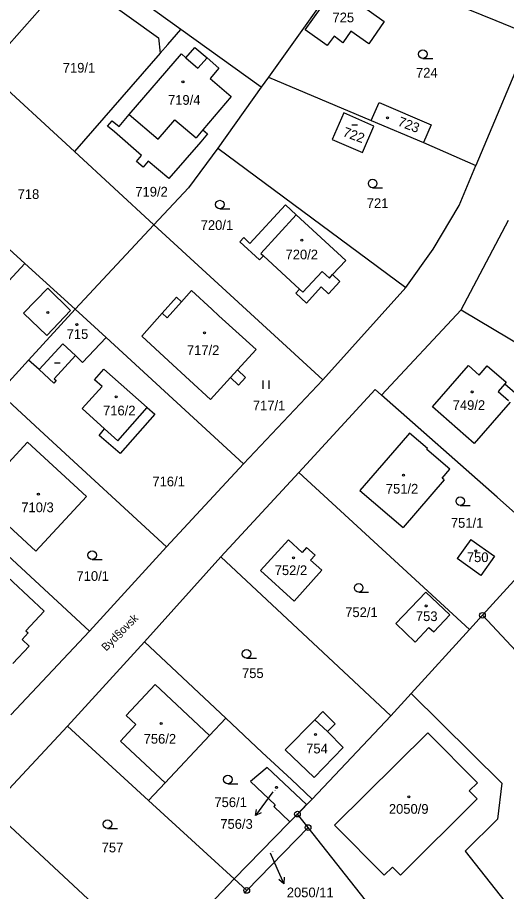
# Model space of a CAD drawing. Extents: x -736345 to -729997, y -1130177 to -1122501.
# Drawn here: x -732950.5 to -732864.8, y -1127962.5 to -1127809.2 of the extents above; entities that cross this region are included whole.
import ezdxf

# ---------------------------------------------------------------- set-up
doc = ezdxf.new("R2010")
doc.units = 0
for name, color, linetype in [('Vrstva 1', 7, 'Continuous'), ('Vrstva 15', 7, 'Continuous'), ('Vrstva 16', 7, 'Continuous'), ('Vrstva 18', 7, 'Continuous'), ('Vrstva 19', 7, 'Continuous'), ('Vrstva 25', 7, 'Continuous'), ('Vrstva 4', 7, 'Continuous')]:
    doc.layers.add(name, color=color, linetype=linetype)

msp = doc.modelspace()

# ---------------------------------------------------------------- linework, layer by layer
at = {"layer": 'Vrstva 1'}
for points in [[(-732921.85, -1127811.35), (-732938.88, -1127799.08)], [(-732892.04, -1127799.4), (-732906.51, -1127819.68)], [(-732892.04, -1127799.4), (-732866.64, -1127809.75)], [(-732956.03, -1127818.45), (-732941.2, -1127801.7)], [(-732941.2, -1127801.7), (-732925.77, -1127812.82)], [(-732900.08, -1127811.38), (-732894.68, -1127803.86)], [(-732894.68, -1127803.86), (-732886.2, -1127809.96)], [(-732886.2, -1127809.96), (-732888.92, -1127813.85)], [(-732866.64, -1127809.75), (-732860.48, -1127812.29)], [(-732924.15, -1127813.98), (-732921.85, -1127811.35)], [(-732907.78, -1127821.48), (-732921.85, -1127811.35)], [(-732896.22, -1127814.14), (-732900.08, -1127811.38)], [(-732892.03, -1127811.65), (-732893.47, -1127813.7)], [(-732888.92, -1127813.85), (-732892.03, -1127811.65)], [(-732925.77, -1127812.82), (-732925.47, -1127815.49)], [(-732894.98, -1127812.54), (-732896.22, -1127814.14)], [(-732893.47, -1127813.7), (-732894.98, -1127812.54)], [(-732860.48, -1127812.29), (-732870.17, -1127835.2)], [(-732925.47, -1127815.49), (-732924.15, -1127813.98)], [(-732920.98, -1127816.29), (-732919.41, -1127814.47)], [(-732919.41, -1127814.47), (-732917.26, -1127816.33)], [(-732925.47, -1127815.49), (-732940.51, -1127832.73)], [(-732930.89, -1127826.23), (-732921.75, -1127815.63)], [(-732921.75, -1127815.63), (-732920.98, -1127816.29)], [(-732917.26, -1127816.33), (-732915.18, -1127818.12)], [(-732915.18, -1127818.12), (-732916.74, -1127819.91)], [(-732940.51, -1127832.73), (-732956.03, -1127818.45)], [(-732906.51, -1127819.68), (-732907.78, -1127821.48)], [(-732906.51, -1127819.68), (-732888.47, -1127827.31)], [(-732916.74, -1127819.91), (-732913.05, -1127823.1)], [(-732907.78, -1127821.48), (-732915.35, -1127832.12)], [(-732913.05, -1127823.1), (-732918, -1127828.94)], [(-732888.47, -1127827.31), (-732887.08, -1127824.12)], [(-732887.08, -1127824.12), (-732877.98, -1127828.05)], [(-732934.69, -1127828.27), (-732933.89, -1127827.36)], [(-732933.89, -1127827.36), (-732932.69, -1127828.34)], [(-732932.69, -1127828.34), (-732930.89, -1127826.23)], [(-732893.31, -1127825.98), (-732895.32, -1127830.64)], [(-732888.02, -1127828.28), (-732893.31, -1127825.98)], [(-732888.47, -1127827.31), (-732879.32, -1127831.18)], [(-732933.49, -1127829.29), (-732934.69, -1127828.27)], [(-732918, -1127828.94), (-732917.16, -1127829.66)], [(-732890.03, -1127832.93), (-732888.02, -1127828.28)], [(-732877.98, -1127828.05), (-732879.32, -1127831.18)], [(-732928.72, -1127833.41), (-732933.49, -1127829.29)], [(-732917.16, -1127829.66), (-732918.36, -1127831.04)], [(-732918.36, -1127831.04), (-732923.96, -1127837.46)], [(-732895.32, -1127830.64), (-732890.03, -1127832.93)], [(-732879.32, -1127831.18), (-732870.17, -1127835.2)], [(-732969.85, -1127833.56), (-732949.18, -1127852.37)], [(-732926.56, -1127845.56), (-732940.51, -1127832.73)], [(-732929.62, -1127834.46), (-732928.72, -1127833.41)], [(-732915.35, -1127832.12), (-732920.49, -1127839.11)], [(-732915.35, -1127832.12), (-732882.42, -1127856.6)], [(-732928.48, -1127835.45), (-732929.62, -1127834.46)], [(-732927.57, -1127834.4), (-732928.48, -1127835.45)], [(-732923.96, -1127837.46), (-732927.57, -1127834.4)], [(-732873.09, -1127842.18), (-732870.17, -1127835.2)], [(-732920.49, -1127839.11), (-732926.56, -1127845.56)], [(-732909.73, -1127848.83), (-732903.52, -1127842.1)], [(-732903.52, -1127842.1), (-732901.63, -1127843.86)], [(-732877.62, -1127849.84), (-732873.09, -1127842.18)], [(-732901.63, -1127843.86), (-732892.96, -1127851.84)], [(-732940.39, -1127860.36), (-732926.56, -1127845.56)], [(-732926.56, -1127845.56), (-732896.96, -1127872.74)], [(-732872.7, -1127860.5), (-732864.41, -1127844.75)], [(-732911.5, -1127848.55), (-732910.83, -1127847.82)], [(-732908.05, -1127851.74), (-732911.5, -1127848.55)], [(-732910.83, -1127847.82), (-732909.73, -1127848.83)], [(-732882.42, -1127856.6), (-732877.62, -1127849.84)], [(-732907.37, -1127851.01), (-732908.05, -1127851.74)], [(-732901.04, -1127856.85), (-732907.37, -1127851.01)], [(-732892.96, -1127851.84), (-732895.24, -1127854.31)], [(-732952.7, -1127856.18), (-732949.18, -1127852.37)], [(-732949.18, -1127852.37), (-732940.39, -1127860.36)], [(-732895.24, -1127854.31), (-732893.96, -1127855.5)], [(-732897.25, -1127856.48), (-732899.84, -1127859.3)], [(-732895.96, -1127857.67), (-732897.25, -1127856.48)], [(-732893.96, -1127855.5), (-732895.96, -1127857.67)], [(-732921.74, -1127859.06), (-732919.99, -1127857.1)], [(-732919.99, -1127857.1), (-732916.43, -1127860.35)], [(-732901.71, -1127857.58), (-732901.04, -1127856.85)], [(-732899.84, -1127859.3), (-732901.71, -1127857.58)], [(-732896.96, -1127872.74), (-732882.42, -1127856.6)], [(-732925.12, -1127861.1), (-732922.61, -1127858.29)], [(-732922.61, -1127858.29), (-732921.74, -1127859.06)], [(-732948.57, -1127869.3), (-732940.39, -1127860.36)], [(-732940.39, -1127860.36), (-732934.93, -1127865.36)], [(-732928.7, -1127865.11), (-732925.12, -1127861.1)], [(-732916.43, -1127860.35), (-732915.18, -1127861.51)], [(-732886.65, -1127875.45), (-732872.7, -1127860.5)], [(-732872.7, -1127860.5), (-732847.4, -1127875.59)], [(-732915.18, -1127861.51), (-732908.64, -1127867.45)], [(-732934.93, -1127865.36), (-732939.11, -1127869.73)], [(-732934.93, -1127865.36), (-732910.84, -1127887.46)], [(-732924.03, -1127869.41), (-732928.7, -1127865.11)], [(-732940.3, -1127868.52), (-732944.06, -1127872.56)], [(-732939.11, -1127869.73), (-732940.3, -1127868.52)], [(-732908.64, -1127867.45), (-732911.92, -1127871.02)], [(-732953.76, -1127874.98), (-732948.57, -1127869.3)], [(-732946.69, -1127870.95), (-732948.57, -1127869.3)], [(-732916.67, -1127876.18), (-732924.03, -1127869.41)], [(-732877.75, -1127877.49), (-732871.42, -1127870.27)], [(-732871.42, -1127870.27), (-732869.54, -1127871.92)], [(-732869.54, -1127871.92), (-732868.13, -1127870.31)], [(-732868.13, -1127870.31), (-732864.84, -1127873.19)], [(-732944.11, -1127873.32), (-732946.69, -1127870.95)], [(-732936.99, -1127872.73), (-732935.35, -1127870.87)], [(-732935.35, -1127870.87), (-732927.75, -1127877.59)], [(-732911.92, -1127871.02), (-732910.49, -1127872.34)], [(-732943.71, -1127872.88), (-732944.11, -1127873.32)], [(-732944.06, -1127872.56), (-732943.71, -1127872.88)], [(-732935.63, -1127873.9), (-732936.99, -1127872.73)], [(-732913.15, -1127872.36), (-732916.67, -1127876.18)], [(-732911.72, -1127873.68), (-732913.15, -1127872.36)], [(-732910.49, -1127872.34), (-732911.72, -1127873.68)], [(-732910.84, -1127887.46), (-732896.96, -1127872.74)], [(-732864.84, -1127873.19), (-732865.08, -1127873.47)], [(-732939.17, -1127877.81), (-732935.63, -1127873.9)], [(-732887.78, -1127874.46), (-732901.17, -1127888.98)], [(-732886.65, -1127875.45), (-732887.78, -1127874.46)], [(-732865.08, -1127873.47), (-732863.27, -1127875.06)], [(-732945.81, -1127882.31), (-732953.76, -1127874.98)], [(-732866.4, -1127893.35), (-732886.65, -1127875.45)], [(-732935.21, -1127881.37), (-732939.17, -1127877.81)], [(-732927.75, -1127877.59), (-732926.41, -1127878.79)], [(-732870.45, -1127883.89), (-732877.75, -1127877.49)], [(-732864.12, -1127876.67), (-732870.45, -1127883.89)], [(-732926.41, -1127878.79), (-732932.51, -1127885.67)], [(-732924.37, -1127902.01), (-732945.81, -1127882.31)], [(-732936.17, -1127882.54), (-732935.21, -1127881.37)], [(-732932.51, -1127885.67), (-732936.17, -1127882.54)], [(-732881.79, -1127882.09), (-732883.26, -1127883.79)], [(-732878.62, -1127884.82), (-732881.79, -1127882.09)], [(-732952.09, -1127887.33), (-732948.75, -1127883.7)], [(-732948.75, -1127883.7), (-732938.4, -1127893.2)], [(-732883.26, -1127883.79), (-732890.47, -1127892.16)], [(-732878.75, -1127884.97), (-732878.62, -1127884.82)], [(-732874.72, -1127888.44), (-732878.75, -1127884.97)], [(-732924.37, -1127902.01), (-732910.84, -1127887.46)], [(-732876.05, -1127890.01), (-732874.72, -1127888.44)], [(-732967.35, -1127889.53), (-732937.85, -1127916.83)], [(-732914.82, -1127903.79), (-732901.17, -1127888.98)], [(-732901.17, -1127888.98), (-732871.25, -1127916.53)], [(-732875.7, -1127890.31), (-732876.05, -1127890.01)], [(-732875.7, -1127890.31), (-732882.91, -1127898.67)], [(-732938.4, -1127893.2), (-732947.25, -1127902.78)], [(-732890.47, -1127892.16), (-732882.91, -1127898.67)], [(-732947.25, -1127902.78), (-732956.1, -1127894.65)], [(-732857.39, -1127901.34), (-732866.4, -1127893.35)], [(-732902.99, -1127900.82), (-732907.88, -1127906.21)], [(-732900.59, -1127903), (-732902.99, -1127900.82)], [(-732871, -1127900.73), (-732873.4, -1127904.09)], [(-732871, -1127900.73), (-732866.87, -1127903.69)], [(-732937.85, -1127916.83), (-732924.37, -1127902.01)], [(-732899.81, -1127902.15), (-732900.59, -1127903)], [(-732898.32, -1127903.5), (-732899.81, -1127902.15)], [(-732868.98, -1127914.04), (-732857.39, -1127901.34)], [(-732928.23, -1127918.68), (-732914.82, -1127903.79)], [(-732914.82, -1127903.79), (-732891.52, -1127925.59)], [(-732899.1, -1127904.35), (-732898.32, -1127903.5)], [(-732866.87, -1127903.69), (-732869.27, -1127907.05)], [(-732897.11, -1127906.15), (-732899.1, -1127904.35)], [(-732869.27, -1127907.05), (-732873.4, -1127904.09)], [(-732954.11, -1127905.61), (-732945.82, -1127913.31)], [(-732902, -1127911.55), (-732907.88, -1127906.21)], [(-732902, -1127911.55), (-732897.11, -1127906.15)], [(-732878.93, -1127909.98), (-732884.17, -1127915.47)], [(-732874.73, -1127913.95), (-732878.93, -1127909.98)], [(-732945.82, -1127913.31), (-732949.02, -1127916.76)], [(-732877.53, -1127916.96), (-732874.73, -1127913.95)], [(-732871.25, -1127916.53), (-732868.98, -1127914.04)], [(-732827.91, -1127957.93), (-732868.98, -1127914.04)], [(-732884.17, -1127915.47), (-732880.76, -1127918.73)], [(-732880.76, -1127918.73), (-732878.38, -1127916.17)], [(-732878.38, -1127916.17), (-732877.53, -1127916.96)], [(-732951.64, -1127931.49), (-732937.85, -1127916.83)], [(-732948.63, -1127917.12), (-732949.69, -1127918.26)], [(-732949.02, -1127916.76), (-732948.63, -1127917.12)], [(-732871.25, -1127916.53), (-732881.47, -1127927.73)], [(-732949.69, -1127918.26), (-732948.45, -1127919.42)], [(-732941.73, -1127933.49), (-732928.23, -1127918.68)], [(-732928.23, -1127918.68), (-732913.95, -1127932.07)], [(-732948.45, -1127919.42), (-732951.31, -1127922.5)], [(-732891.52, -1127925.59), (-732885.05, -1127931.65)], [(-732881.47, -1127927.73), (-732885.05, -1127931.65)], [(-732881.47, -1127927.73), (-732865.56, -1127943.47)], [(-732896.95, -1127930.92), (-732898.37, -1127932.37)], [(-732894.78, -1127933.05), (-732896.95, -1127930.92)], [(-732916.8, -1127935.11), (-732913.95, -1127932.07)], [(-732913.95, -1127932.07), (-732907.57, -1127938.07)], [(-732898.37, -1127932.37), (-732903.55, -1127937.65)], [(-732885.05, -1127931.65), (-732898.84, -1127946.25)], [(-732896.17, -1127934.43), (-732894.78, -1127933.05)], [(-732941.73, -1127933.49), (-732955.24, -1127947.91)], [(-732927.5, -1127946.51), (-732941.73, -1127933.49)], [(-732893.42, -1127937.22), (-732896.17, -1127934.43)], [(-732878.56, -1127934.63), (-732894.91, -1127950.81)], [(-732869.88, -1127943.41), (-732878.56, -1127934.63)], [(-732924.61, -1127943.43), (-732916.8, -1127935.11)], [(-732903.55, -1127937.65), (-732898.47, -1127942.5)], [(-732898.47, -1127942.5), (-732893.42, -1127937.22)], [(-732907.57, -1127938.07), (-732902.46, -1127942.85)], [(-732906.71, -1127940.71), (-732909.63, -1127943.18)], [(-732899.8, -1127947.23), (-732906.71, -1127940.71)], [(-732924.61, -1127943.43), (-732927.5, -1127946.51)], [(-732909.63, -1127943.18), (-732905.3, -1127947.27)], [(-732902.46, -1127942.85), (-732898.84, -1127946.25)], [(-732869.88, -1127943.41), (-732871.3, -1127944.81)], [(-732865.56, -1127943.47), (-732866.37, -1127949.78)], [(-732871.3, -1127944.81), (-732869.89, -1127946.23)], [(-732917.21, -1127955.93), (-732927.5, -1127946.51)], [(-732898.84, -1127946.25), (-732901.41, -1127948.88)], [(-732869.89, -1127946.23), (-732883.36, -1127959.6)], [(-732955.24, -1127947.91), (-732926.26, -1127974.85)], [(-732905.3, -1127947.27), (-732905.55, -1127947.53)], [(-732905.55, -1127947.53), (-732902.73, -1127950.23)], [(-732899.8, -1127947.23), (-732901.41, -1127948.88)], [(-732901.41, -1127948.88), (-732902.73, -1127950.23)], [(-732899.54, -1127951.25), (-732901.41, -1127948.88)], [(-732866.37, -1127949.78), (-732872.04, -1127955.41)], [(-732902.99, -1127950.5), (-732912.51, -1127960.23)], [(-732910.3, -1127962.26), (-732899.54, -1127951.25)], [(-732902.73, -1127950.23), (-732902.99, -1127950.5)], [(-732883.79, -1127971.19), (-732899.54, -1127951.25)], [(-732886.2, -1127959.61), (-732894.91, -1127950.81)], [(-732912.51, -1127960.23), (-732917.21, -1127955.93)], [(-732872.04, -1127955.41), (-732855.14, -1127976.79)], [(-732884.78, -1127958.19), (-732886.2, -1127959.61)], [(-732883.36, -1127959.6), (-732884.78, -1127958.19)], [(-732916.76, -1127964.75), (-732912.51, -1127960.23)], [(-732910.3, -1127962.26), (-732912.51, -1127960.23)], [(-732910.76, -1127962.76), (-732910.3, -1127962.26)]]:
    msp.add_lwpolyline(points, dxfattribs=at)
at = {"layer": 'Vrstva 16'}
for points in [[(-732905.71, -1127944.99), (-732906.99, -1127946.74)], [(-732906.22, -1127955.66), (-732905.02, -1127958.35)]]:
    msp.add_lwpolyline(points, dxfattribs=at)
at = {"layer": 'Vrstva 25'}
for points in [[(-732879.44, -1127816.42), (-732877.69, -1127816.42)], [(-732891.88, -1127828.03), (-732890.88, -1127828.03)], [(-732888.23, -1127839.08), (-732886.48, -1127839.08)], [(-732915.02, -1127842.79), (-732913.27, -1127842.79)], [(-732944.01, -1127869.75), (-732943.01, -1127869.75)], [(-732907.427, -1127874.355), (-732907.427, -1127872.855)], [(-732906.393, -1127874.355), (-732906.393, -1127872.855)], [(-732872.87, -1127894.76), (-732871.12, -1127894.76)], [(-732937.39, -1127904.26), (-732935.64, -1127904.26)], [(-732890.68, -1127909.99), (-732888.93, -1127909.99)], [(-732910.33, -1127921.53), (-732908.58, -1127921.53)], [(-732913.61, -1127943.57), (-732911.86, -1127943.57)], [(-732906.99, -1127946.74), (-732908.761, -1127949.16)], [(-732907.767, -1127948.649), (-732908.761, -1127949.16), (-732908.574, -1127948.058)], [(-732934.69, -1127951.41), (-732932.94, -1127951.41)], [(-732905.02, -1127958.35), (-732903.796, -1127961.088)], [(-732903.747, -1127959.971), (-732903.796, -1127961.088), (-732904.66, -1127960.379)]]:
    msp.add_lwpolyline(points, dxfattribs=at)
for centre, radius in [((-732879.44, -1127815.67), 0.75), ((-732921.48, -1127820.52), 0.175), ((-732885.63, -1127826.83), 0.175), ((-732888.23, -1127838.33), 0.75), ((-732915.02, -1127842.04), 0.75), ((-732900.66, -1127848.29), 0.175), ((-732945.18, -1127860.97), 0.175), ((-732940.07, -1127863.08), 0.175), ((-732917.72, -1127864.5), 0.175), ((-732870.77, -1127874.89), 0.175), ((-732933.19, -1127875.75), 0.175), ((-732882.84, -1127889.48), 0.175), ((-732946.83, -1127892.82), 0.175), ((-732872.87, -1127894.01), 0.75), ((-732937.39, -1127903.51), 0.75), ((-732902.09, -1127903.95), 0.175), ((-732870.16, -1127902.74), 0.175), ((-732890.68, -1127909.24), 0.75), ((-732878.85, -1127912.4), 0.175), ((-732868.98, -1127914.04), 0.5), ((-732868.98, -1127914.04), 0.032), ((-732910.33, -1127920.78), 0.75), ((-732925.29, -1127933.02), 0.175), ((-732898.23, -1127934.93), 0.175), ((-732913.61, -1127942.82), 0.75), ((-732905.1, -1127944.2), 0.175), ((-732881.87, -1127945.85), 0.175), ((-732901.41, -1127948.88), 0.5), ((-732934.69, -1127950.66), 0.75), ((-732901.41, -1127948.88), 0.032), ((-732899.54, -1127951.25), 0.5), ((-732899.54, -1127951.25), 0.032), ((-732910.3, -1127962.26), 0.5), ((-732910.3, -1127962.26), 0.032)]:
    msp.add_circle(centre, radius, dxfattribs=at)
at = {"layer": 'Vrstva 4'}
for points in [[(-732920.98, -1127816.29), (-732918.85, -1127818.14)], [(-732918.85, -1127818.14), (-732917.26, -1127816.33)], [(-732930.89, -1127826.23), (-732925.83, -1127830.54)], [(-732925.83, -1127830.54), (-732922.91, -1127827.17)], [(-732922.91, -1127827.17), (-732919.19, -1127830.33)], [(-732918, -1127828.94), (-732919.19, -1127830.33)], [(-732901.63, -1127843.86), (-732907.81, -1127850.6)], [(-732907.81, -1127850.6), (-732907.37, -1127851.01)], [(-732900.45, -1127857.39), (-732897.1, -1127853.75)], [(-732897.1, -1127853.75), (-732895.82, -1127854.93)], [(-732895.82, -1127854.93), (-732895.24, -1127854.31)], [(-732945.19, -1127856.71), (-732949.41, -1127861.07)], [(-732941.17, -1127860.63), (-732945.19, -1127856.71)], [(-732901.04, -1127856.85), (-732900.45, -1127857.39)], [(-732924.25, -1127861.87), (-732921.74, -1127859.06)], [(-732949.41, -1127861.07), (-732945.37, -1127864.98)], [(-732945.37, -1127864.98), (-732941.17, -1127860.63)], [(-732925.12, -1127861.1), (-732924.25, -1127861.87)], [(-732946.69, -1127870.95), (-732942.54, -1127866.44)], [(-732942.54, -1127866.44), (-732940.3, -1127868.52)], [(-732911.92, -1127871.02), (-732913.15, -1127872.36)], [(-732865.08, -1127873.47), (-732866.25, -1127874.8)], [(-732866.25, -1127874.8), (-732864.43, -1127876.39)], [(-732932.91, -1127883.44), (-732927.75, -1127877.59)], [(-732935.21, -1127881.37), (-732932.91, -1127883.44)], [(-732926.34, -1127926.18), (-732931.41, -1127931.58)], [(-732916.8, -1127935.11), (-732926.34, -1127926.18)], [(-732931.41, -1127931.58), (-732929.72, -1127933.17)], [(-732898.37, -1127932.37), (-732896.17, -1127934.43)], [(-732929.72, -1127933.17), (-732932.45, -1127936.09)], [(-732932.45, -1127936.09), (-732924.61, -1127943.43)]]:
    msp.add_lwpolyline(points, dxfattribs=at)

# ---------------------------------------------------------------- texts
at = {"layer": 'Vrstva 15'}
msp.add_text('Byd§ovsk\xa0', height=1.4, rotation=45.00036, dxfattribs=at).set_placement((-732934.94, -1127920.418))
at = {"layer": 'Vrstva 16'}
for s, p in [('756/3', (-732914.936, -1127951.47)), ('2050/11', (-732903.28, -1127963.47))]:
    msp.add_text(s, height=1.7, dxfattribs=at).set_placement(p)
at = {"layer": 'Vrstva 18'}
for s, height, p in [('719/1', 1.7, (-732942.55, -1127818.9)), ('724', 1.7, (-732880.63, -1127819.77)), ('718', 1.7, (-732950.46, -1127841.05)), ('719/2', 1.7, (-732929.83, -1127840.63)), ('721', 1.7, (-732889.26, -1127842.64)), ('720/1', 1.7, (-732918.37, -1127846.48)), ('717/1', 1.7, (-732909.23, -1127878.11)), ('716/1', 1.7, (-732926.84, -1127891.43)), ('751/1', 1.7, (-732874.52, -1127898.69)), ('710/1', 1.7, (-732940.14, -1127908)), ('752/1', 1.7, (-732893.04, -1127914.35)), ('755', 1.7, (-732911.13, -1127925.04)), ('756/1', 1.7, (-732915.97, -1127947.66)), ('757', 1.7, (-732935.73, -1127955.6)), ('2050/11', 0.1, (-732906.02, -1127955.46))]:
    msp.add_text(s, height=height, dxfattribs=at).set_placement(p)
at = {"layer": 'Vrstva 19'}
for s, height, p in [('725', 1.7, (-732895.27, -1127810.08)), ('719/4', 1.7, (-732924.1, -1127824.54)), ('720/2', 1.7, (-732903.5, -1127851.64)), ('715', 1.7, (-732941.87, -1127865.58)), ('717/2', 1.7, (-732920.79, -1127868.41)), ('749/2', 1.7, (-732874.2, -1127878.04)), ('716/2', 1.7, (-732935.49, -1127878.99)), ('751/2', 1.7, (-732885.92, -1127892.7)), ('710/3', 1.7, (-732949.82, -1127895.96)), ('750', 1.7, (-732871.72, -1127904.71)), ('752/2', 1.7, (-732905.4, -1127906.99)), ('753', 1.7, (-732880.65, -1127915.05)), ('756/2', 1.7, (-732928.37, -1127936.54)), ('754', 1.7, (-732899.88, -1127938.25)), ('756/3', 0.1, (-732905.51, -1127944.79)), ('2050/9', 1.7, (-732885.388, -1127948.83))]:
    msp.add_text(s, height=height, dxfattribs=at).set_placement(p)
for s, rotation, p in [('723', 339.2027, (-732883.963, -1127828.155)), ('722', 340.20271, (-732893.595, -1127830))]:
    msp.add_text(s, height=1.7, rotation=rotation, dxfattribs=at).set_placement(p)

doc.saveas('drawing.dxf')
